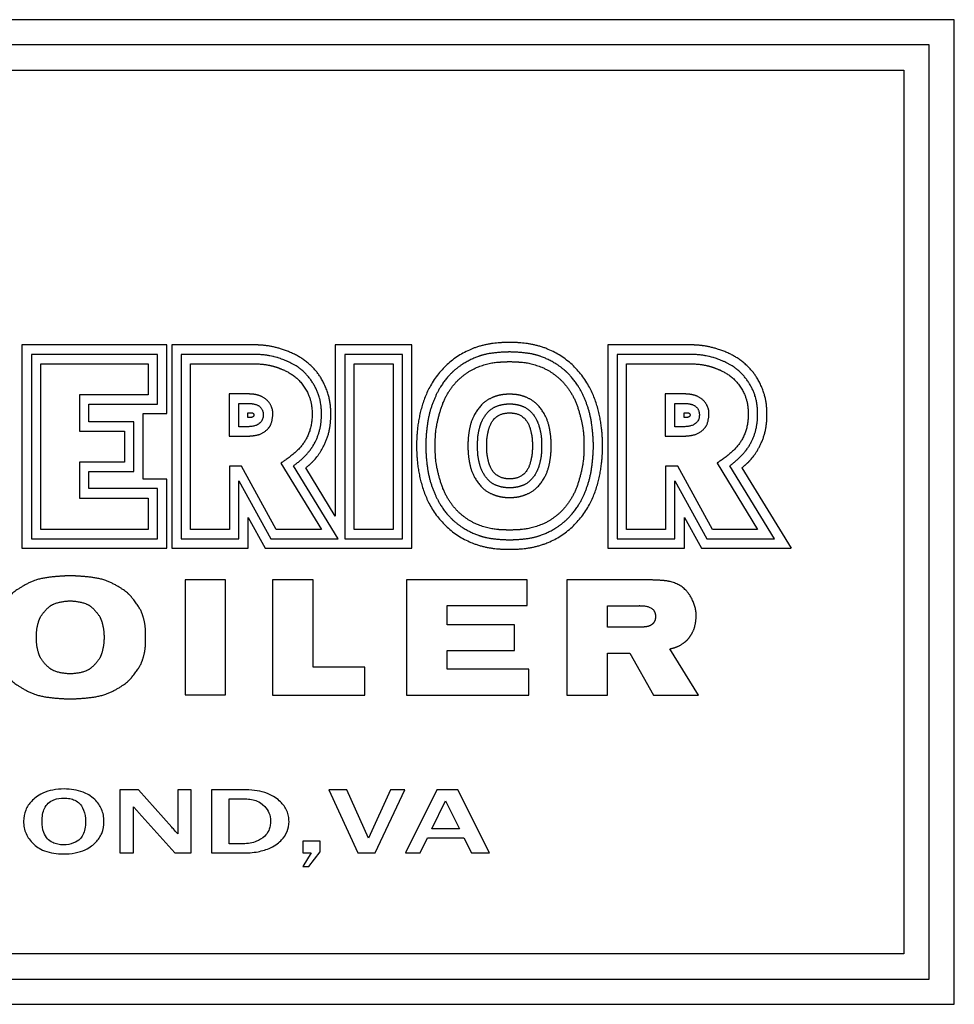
# Model space of a CAD drawing. Header units: inches. Extents: x 24 to 1128, y -74 to 748.
# Tile 350 of 557: x 598 to 616, y 218 to 238. Entities that reach past the tile are written whole.
import ezdxf

# ---------------------------------------------------------------- set-up
doc = ezdxf.new("R2010")
doc.units = ezdxf.units.IN
doc.header["$LTSCALE"] = 32
doc.header["$MEASUREMENT"] = 0
doc.layers.add('Visible (ANSI)', color=7, linetype='Continuous', lineweight=30)

msp = doc.modelspace()

# ---------------------------------------------------------------- linework, layer by layer
at = {"layer": 'Visible (ANSI)'}
for p, q in [((616.03905, 237.8414), (580.03905, 237.8414)), ((616.03905, 218.32213), (616.03905, 237.8414)), ((615.53905, 237.3414), (580.53905, 237.3414)), ((615.53905, 218.82213), (615.53905, 237.3414)), ((581.03905, 236.8414), (615.03905, 236.8414)), ((615.03905, 236.8414), (615.03905, 219.32213)), ((600.41834, 231.39397), (597.54462, 231.39397)), ((597.54462, 231.39397), (597.54462, 227.36326)), ((600.41834, 230.03253), (600.41834, 231.39397)), ((602.19559, 231.39397), (600.51649, 231.39397)), ((600.51649, 231.39397), (600.51649, 227.36326)), ((603.76155, 231.39397), (603.76155, 228.002)), ((605.28072, 231.39397), (603.76155, 231.39397)), ((605.28072, 227.36326), (605.28072, 231.39397)), ((610.84559, 231.39397), (609.16649, 231.39397)), ((609.16649, 231.39397), (609.16649, 227.36326)), ((597.73326, 231.20715), (597.73326, 227.55121)), ((600.23346, 231.20715), (597.73326, 231.20715)), ((600.23346, 230.22143), (600.23346, 231.20715)), ((600.70355, 231.2068), (600.70355, 227.55019)), ((602.16261, 231.20675), (600.70355, 231.2068)), ((605.09439, 231.2068), (603.94972, 231.2068)), ((603.94972, 231.2068), (603.94972, 227.55019)), ((605.09439, 227.55019), (605.09439, 231.2068)), ((609.35355, 231.2068), (609.35355, 227.55019)), ((610.81261, 231.20675), (609.35355, 231.2068)), ((597.91926, 227.73721), (597.91926, 231.02115)), ((597.91926, 231.02115), (600.04746, 231.02115)), ((600.04746, 231.02115), (600.04746, 230.40743)), ((600.88955, 227.73619), (600.88955, 231.0208)), ((600.88955, 231.0208), (602.1584, 231.0208)), ((604.13572, 227.73619), (604.13572, 231.0208)), ((604.13572, 231.0208), (604.90839, 231.0208)), ((604.90839, 231.0208), (604.90839, 227.73619)), ((609.53955, 227.73619), (609.53955, 231.0208)), ((609.53955, 231.0208), (610.8084, 231.0208)), ((598.68493, 230.40743), (598.68493, 229.68266)), ((600.04746, 230.40743), (598.68493, 230.40743)), ((601.93716, 230.42302), (601.65609, 230.42302)), ((601.65609, 230.42302), (601.65609, 229.58289)), ((610.58716, 230.42302), (610.30609, 230.42302)), ((610.30609, 230.42302), (610.30609, 229.58289)), ((598.87093, 230.22143), (600.23346, 230.22143)), ((598.87093, 229.86866), (598.87093, 230.22143)), ((601.84613, 230.23391), (602.0282, 230.23391)), ((601.84613, 229.77238), (601.84613, 230.23391)), ((610.49613, 230.23391), (610.6782, 230.23391)), ((610.49613, 229.77238), (610.49613, 230.23391)), ((599.95094, 230.03253), (600.41834, 230.03253)), ((599.95094, 228.73373), (599.95094, 230.03253)), ((602.0282, 229.95826), (602.0282, 230.04926)), ((602.0282, 230.04926), (602.08419, 230.04926)), ((602.08631, 229.95826), (602.0282, 229.95826)), ((610.6782, 229.95826), (610.6782, 230.04926)), ((610.6782, 230.04926), (610.73419, 230.04926)), ((610.73631, 229.95826), (610.6782, 229.95826)), ((599.76438, 229.86866), (598.87093, 229.86866)), ((599.76438, 228.88452), (599.76438, 229.86866)), ((602.0026, 229.77238), (601.84613, 229.77238)), ((610.6526, 229.77238), (610.49613, 229.77238)), ((598.68493, 229.68266), (599.57838, 229.68266)), ((599.57838, 229.68266), (599.57838, 229.07052)), ((601.65609, 229.58289), (601.93716, 229.58289)), ((610.30609, 229.58289), (610.58716, 229.58289)), ((599.57838, 229.07052), (598.68493, 229.07052)), ((598.68493, 229.07052), (598.68493, 228.35894)), ((601.90341, 228.99043), (601.66313, 228.99043)), ((601.66313, 228.99043), (601.66313, 227.73619)), ((602.59178, 227.73619), (601.90341, 228.99043)), ((602.68292, 229.05115), (603.48823, 227.73619)), ((603.82025, 227.55019), (602.93353, 228.99808)), ((610.55341, 228.99043), (610.31313, 228.99043)), ((610.31313, 228.99043), (610.31313, 227.73619)), ((611.24178, 227.73619), (610.55341, 228.99043)), ((611.33292, 229.05115), (612.13823, 227.73619)), ((612.47025, 227.55019), (611.58353, 228.99808)), ((598.87093, 228.88452), (599.76438, 228.88452)), ((598.87093, 228.54494), (598.87093, 228.88452)), ((603.76155, 228.002), (603.17639, 228.95577)), ((611.82639, 228.95577), (612.80343, 227.36326)), ((600.41834, 228.73373), (599.95094, 228.73373)), ((600.41834, 227.36326), (600.41834, 228.73373)), ((601.84913, 228.70274), (602.4817, 227.55019)), ((601.84913, 227.55019), (601.84913, 228.70274)), ((610.49913, 228.70274), (611.1317, 227.55019)), ((610.49913, 227.55019), (610.49913, 228.70274)), ((600.23346, 228.54494), (598.87093, 228.54494)), ((600.23346, 227.55121), (600.23346, 228.54494)), ((598.68493, 228.35894), (600.04746, 228.35894)), ((600.04746, 228.35894), (600.04746, 227.73721)), ((602.03438, 227.97534), (602.3738, 227.36326)), ((602.03438, 227.36326), (602.03438, 227.97534)), ((610.68438, 227.36326), (610.68438, 227.97534)), ((610.68438, 227.97534), (611.0238, 227.36326)), ((600.04746, 227.73721), (597.91926, 227.73721)), ((601.66313, 227.73619), (600.88955, 227.73619)), ((603.48823, 227.73619), (602.59178, 227.73619)), ((604.90839, 227.73619), (604.13572, 227.73619)), ((610.31313, 227.73619), (609.53955, 227.73619)), ((612.13823, 227.73619), (611.24178, 227.73619)), ((597.73326, 227.55121), (600.23346, 227.55121)), ((600.70355, 227.55019), (601.84913, 227.55019)), ((602.4817, 227.55019), (603.82025, 227.55019)), ((603.94972, 227.55019), (605.09439, 227.55019)), ((609.35355, 227.55019), (610.49913, 227.55019)), ((611.1317, 227.55019), (612.47025, 227.55019)), ((597.54462, 227.36326), (600.41834, 227.36326)), ((600.51649, 227.36326), (602.03438, 227.36326)), ((602.3738, 227.36326), (605.28072, 227.36326)), ((609.16649, 227.36326), (610.68438, 227.36326)), ((611.0238, 227.36326), (612.80343, 227.36326)), ((600.78065, 226.73422), (600.78065, 224.4544)), ((601.58678, 226.73422), (600.78065, 226.73422)), ((601.58678, 224.4544), (601.58678, 226.73422)), ((603.32341, 226.73396), (602.51372, 226.73396)), ((602.51372, 226.73396), (602.51372, 224.45333)), ((603.32341, 225.0059), (603.32341, 226.73396)), ((605.17701, 226.73396), (605.17701, 224.45333)), ((607.56801, 226.73396), (605.17701, 226.73396)), ((607.56801, 226.2255), (607.56801, 226.73396)), ((608.35422, 226.73396), (608.35422, 224.45333)), ((610.05435, 226.73396), (608.35422, 226.73396)), ((605.9807, 225.84663), (605.9807, 226.2255)), ((605.9807, 226.2255), (607.56801, 226.2255)), ((609.16222, 226.2219), (609.7895, 226.2219)), ((609.16222, 225.79796), (609.16222, 226.2219)), ((607.31543, 225.84663), (605.9807, 225.84663)), ((607.31543, 225.33403), (607.31543, 225.84663)), ((609.80164, 225.79796), (609.16222, 225.79796)), ((605.9807, 224.96754), (605.9807, 225.33403)), ((605.9807, 225.33403), (607.31543, 225.33403)), ((609.16222, 225.28474), (609.60372, 225.28474)), ((609.16222, 224.45333), (609.16222, 225.28474)), ((609.60372, 225.28474), (610.0709, 224.4504)), ((610.96427, 224.45333), (610.39342, 225.36804)), ((604.34937, 225.0059), (603.32341, 225.0059)), ((604.34937, 224.45333), (604.34937, 225.0059)), ((607.59773, 224.96754), (605.9807, 224.96754)), ((607.59773, 224.45333), (607.59773, 224.96754)), ((600.78065, 224.4544), (601.58678, 224.4544)), ((602.51372, 224.45333), (604.34937, 224.45333)), ((605.17701, 224.45333), (607.59773, 224.45333)), ((608.35422, 224.45333), (609.16222, 224.45333)), ((610.0709, 224.4504), (610.96427, 224.45333)), ((599.86162, 222.57213), (599.48787, 222.57213)), ((599.48787, 222.57213), (599.48787, 221.32213)), ((600.51777, 221.83605), (599.86162, 222.57213)), ((600.90398, 222.57213), (600.63716, 222.57213)), ((600.63716, 222.57213), (600.63716, 221.70108)), ((600.90398, 221.32213), (600.90398, 222.57213)), ((601.99617, 222.57213), (601.30577, 222.57213)), ((601.30577, 222.57213), (601.30577, 221.32213)), ((603.63239, 222.57213), (604.21067, 221.32213)), ((603.98953, 222.57213), (603.63239, 222.57213)), ((604.41935, 221.61387), (603.98953, 222.57213)), ((604.85851, 222.57213), (604.41935, 221.61387)), ((604.55431, 221.32213), (605.13986, 222.57213)), ((605.13986, 222.57213), (604.85851, 222.57213)), ((605.77836, 222.57213), (605.15647, 221.32213)), ((606.19468, 222.57213), (605.77836, 222.57213)), ((606.82279, 221.32213), (606.19468, 222.57213)), ((601.65357, 221.5059), (601.65357, 222.3946)), ((601.65357, 222.3946), (601.97437, 222.3946)), ((605.67558, 221.79971), (605.94862, 222.35723)), ((605.94862, 222.35723), (606.22167, 221.79971)), ((599.75988, 221.32213), (599.75988, 222.23783)), ((599.86474, 222.12052), (600.57591, 221.32213)), ((606.22167, 221.79971), (605.67558, 221.79971)), ((603.46005, 221.55573), (603.11744, 221.55573)), ((603.11744, 221.55573), (603.11744, 221.32213)), ((603.46005, 221.34601), (603.46005, 221.55573)), ((605.44509, 221.32213), (605.59148, 221.6201)), ((605.59148, 221.6201), (606.31304, 221.6201)), ((606.31304, 221.6201), (606.46254, 221.32213)), ((601.93492, 221.5059), (601.65357, 221.5059)), ((599.48787, 221.32213), (599.75988, 221.32213)), ((600.57591, 221.32213), (600.90398, 221.32213)), ((601.30577, 221.32213), (601.92039, 221.32213)), ((603.11744, 221.32213), (603.28147, 221.32213)), ((603.28147, 221.32213), (603.11744, 221.05532)), ((603.23891, 221.05532), (603.46005, 221.34601)), ((604.21067, 221.32213), (604.55431, 221.32213)), ((605.15647, 221.32213), (605.44509, 221.32213)), ((606.46254, 221.32213), (606.82279, 221.32213)), ((603.11744, 221.05532), (603.23891, 221.05532)), ((615.03905, 219.32213), (581.03905, 219.32213)), ((580.53905, 218.82213), (615.53905, 218.82213)), ((580.03905, 218.32213), (616.03905, 218.32213))]:
    msp.add_line(p, q, dxfattribs=at)
msp.add_arc((609.79533, 226.10717), 0.11488, 86.851313, 92.907697, dxfattribs=at)
for points, degree, knots in [([(603.17639, 228.95577), (603.30717, 229.07017), (603.39894, 229.13844), (603.66179, 229.54035), (603.6795, 230.03141), (603.6643, 230.33203), (603.53281, 230.66806), (603.36831, 230.9167), (603.1101, 231.13548), (602.78749, 231.29547), (602.49741, 231.38033), (602.28296, 231.39112), (602.19559, 231.39397)], 4, [0, 0, 0, 0, 0, 0.20133103, 0.29116474, 0.38474936, 0.47533752, 0.56385134, 0.65137094, 0.73677615, 0.81971305, 1, 1, 1, 1, 1]), ([(607.218, 231.44205), (606.96751, 231.44414), (606.39335, 231.41979), (605.57689, 230.79394), (605.3794, 229.90014), (605.37371, 229.49767), (605.37346, 229.39267)], 4, [0, 0, 0, 0, 0, 0.44766544, 0.6339037, 1, 1, 1, 1, 1]), ([(609.06254, 229.39267), (609.06229, 229.49767), (609.05659, 229.90014), (608.85911, 230.79394), (608.04265, 231.41979), (607.46849, 231.44414), (607.218, 231.44205)], 4, [0, 0, 0, 0, 0, 0.3660963, 0.55233456, 1, 1, 1, 1, 1]), ([(611.82639, 228.95577), (611.95717, 229.07017), (612.04894, 229.13844), (612.31179, 229.54035), (612.3295, 230.03141), (612.3143, 230.33203), (612.18281, 230.66806), (612.01831, 230.9167), (611.7601, 231.13548), (611.43749, 231.29547), (611.14741, 231.38033), (610.93296, 231.39112), (610.84559, 231.39397)], 4, [0, 0, 0, 0, 0, 0.20133103, 0.29116474, 0.38474936, 0.47533752, 0.56385134, 0.65137094, 0.73677615, 0.81971305, 1, 1, 1, 1, 1]), ([(602.93353, 228.99808), (602.95092, 229.01087), (602.98695, 229.03796), (603.03315, 229.075), (603.07911, 229.11406), (603.11531, 229.14679), (603.15905, 229.18932), (603.19258, 229.22455), (603.22816, 229.26537), (603.25057, 229.29319), (603.27184, 229.3214), (603.28543, 229.34037), (603.30166, 229.36425), (603.31403, 229.38344), (603.32876, 229.40752), (603.33997, 229.42688), (603.35599, 229.45606), (603.37097, 229.48544), (603.39165, 229.52999), (603.4082, 229.57018), (603.42676, 229.6214), (603.43991, 229.66328), (603.45423, 229.71705), (603.46388, 229.76108), (603.47365, 229.81712), (603.47963, 229.86265), (603.48488, 229.92011), (603.48734, 229.96637), (603.48833, 230.02412), (603.48753, 230.0701), (603.48451, 230.12725), (603.48044, 230.17272), (603.47379, 230.22368), (603.46812, 230.25759), (603.46134, 230.29149), (603.45625, 230.31409), (603.44769, 230.34799), (603.43785, 230.38193), (603.42059, 230.43272), (603.40258, 230.47759), (603.37686, 230.53312), (603.35381, 230.577), (603.32213, 230.63093), (603.2946, 230.67319), (603.25771, 230.72445), (603.22638, 230.76384), (603.18536, 230.81041), (603.15124, 230.8453), (603.11187, 230.88149), (603.08526, 230.90383), (603.05862, 230.92469), (603.0409, 230.93784), (603.01447, 230.95652), (602.98825, 230.97385), (602.94949, 230.99762), (602.91571, 231.01657), (602.87444, 231.03802), (602.84221, 231.05357), (602.80285, 231.07136), (602.77202, 231.08446), (602.73389, 231.09975), (602.70352, 231.11122), (602.66511, 231.12483), (602.63377, 231.13519), (602.59314, 231.14752), (602.55918, 231.15688), (602.51422, 231.16785), (602.47596, 231.17597), (602.42456, 231.18512), (602.38026, 231.19155), (602.31998, 231.19826), (602.25427, 231.20355), (602.1946, 231.20602), (602.16261, 231.20675)], 3, [0.000000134, 0.000000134, 0.000000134, 0.000000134, 0.019256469, 0.038512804, 0.048140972, 0.067397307, 0.077025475, 0.096281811, 0.105909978, 0.12035223, 0.125166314, 0.134794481, 0.139608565, 0.149236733, 0.154050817, 0.163678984, 0.168493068, 0.18293532, 0.192563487, 0.211819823, 0.22144799, 0.240704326, 0.250332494, 0.269588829, 0.279216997, 0.298473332, 0.3081015, 0.327357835, 0.336986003, 0.356242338, 0.365870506, 0.385126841, 0.394755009, 0.40919726, 0.414011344, 0.423639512, 0.428453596, 0.442895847, 0.452524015, 0.47178035, 0.481408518, 0.500664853, 0.510293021, 0.529549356, 0.539177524, 0.55843386, 0.568062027, 0.587318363, 0.59694653, 0.611388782, 0.616202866, 0.625831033, 0.630645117, 0.645087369, 0.654715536, 0.673971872, 0.683600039, 0.702856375, 0.712484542, 0.731740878, 0.741369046, 0.760625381, 0.770253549, 0.789509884, 0.799138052, 0.818394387, 0.828022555, 0.84727889, 0.856907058, 0.876163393, 0.885791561, 0.905047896, 0.924304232, 0.924304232, 0.924304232, 0.924304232]), ([(607.218, 231.25423), (607.06464, 231.25186), (606.7886, 231.2332), (606.6094, 231.18161), (606.30168, 231.03218), (606.12403, 230.89515), (606.02764, 230.80287), (605.8337, 230.56668), (605.73469, 230.34412), (605.62348, 230.07321), (605.57369, 229.79513), (605.55492, 229.50867), (605.55555, 229.39267)], 4, [0, 0, 0, 0, 0, 0.21443075, 0.29502466, 0.3714022, 0.45147216, 0.53247453, 0.6137125, 0.69895258, 0.78486352, 1, 1, 1, 1, 1]), ([(608.88045, 229.39267), (608.88108, 229.50867), (608.86231, 229.79513), (608.81251, 230.07321), (608.70131, 230.34412), (608.60229, 230.56668), (608.40835, 230.80287), (608.31196, 230.89515), (608.13432, 231.03218), (607.8266, 231.18161), (607.64739, 231.2332), (607.37136, 231.25186), (607.218, 231.25423)], 4, [0, 0, 0, 0, 0, 0.21513648, 0.30104742, 0.3862875, 0.46752547, 0.54852784, 0.6285978, 0.70497534, 0.78556925, 1, 1, 1, 1, 1]), ([(611.58353, 228.99808), (611.60092, 229.01087), (611.63695, 229.03796), (611.68315, 229.075), (611.72911, 229.11406), (611.76531, 229.14679), (611.80905, 229.18932), (611.84258, 229.22455), (611.87816, 229.26537), (611.90057, 229.29319), (611.92184, 229.3214), (611.93543, 229.34037), (611.95166, 229.36425), (611.96403, 229.38344), (611.97876, 229.40752), (611.98997, 229.42688), (612.00599, 229.45606), (612.02097, 229.48544), (612.04165, 229.52999), (612.0582, 229.57018), (612.07676, 229.6214), (612.08991, 229.66328), (612.10423, 229.71705), (612.11388, 229.76108), (612.12365, 229.81712), (612.12963, 229.86265), (612.13488, 229.92011), (612.13734, 229.96637), (612.13833, 230.02412), (612.13753, 230.0701), (612.13451, 230.12725), (612.13044, 230.17272), (612.12379, 230.22368), (612.11812, 230.25759), (612.11134, 230.29149), (612.10625, 230.31409), (612.09769, 230.34799), (612.08785, 230.38193), (612.07059, 230.43272), (612.05258, 230.47759), (612.02686, 230.53312), (612.00381, 230.577), (611.97213, 230.63093), (611.9446, 230.67319), (611.90771, 230.72445), (611.87638, 230.76384), (611.83536, 230.81041), (611.80124, 230.8453), (611.76187, 230.88149), (611.73526, 230.90383), (611.70862, 230.92469), (611.6909, 230.93784), (611.66447, 230.95652), (611.63825, 230.97385), (611.59949, 230.99762), (611.56571, 231.01657), (611.52444, 231.03802), (611.49221, 231.05357), (611.45285, 231.07136), (611.42202, 231.08446), (611.38389, 231.09975), (611.35352, 231.11122), (611.31511, 231.12483), (611.28377, 231.13519), (611.24314, 231.14752), (611.20918, 231.15688), (611.16422, 231.16785), (611.12596, 231.17597), (611.07456, 231.18512), (611.03026, 231.19155), (610.96998, 231.19826), (610.90427, 231.20355), (610.8446, 231.20602), (610.81261, 231.20675)], 3, [0.000000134, 0.000000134, 0.000000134, 0.000000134, 0.019256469, 0.038512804, 0.048140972, 0.067397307, 0.077025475, 0.096281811, 0.105909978, 0.12035223, 0.125166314, 0.134794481, 0.139608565, 0.149236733, 0.154050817, 0.163678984, 0.168493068, 0.18293532, 0.192563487, 0.211819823, 0.22144799, 0.240704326, 0.250332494, 0.269588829, 0.279216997, 0.298473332, 0.3081015, 0.327357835, 0.336986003, 0.356242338, 0.365870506, 0.385126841, 0.394755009, 0.40919726, 0.414011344, 0.423639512, 0.428453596, 0.442895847, 0.452524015, 0.47178035, 0.481408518, 0.500664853, 0.510293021, 0.529549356, 0.539177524, 0.55843386, 0.568062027, 0.587318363, 0.59694653, 0.611388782, 0.616202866, 0.625831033, 0.630645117, 0.645087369, 0.654715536, 0.673971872, 0.683600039, 0.702856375, 0.712484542, 0.731740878, 0.741369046, 0.760625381, 0.770253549, 0.789509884, 0.799138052, 0.818394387, 0.828022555, 0.84727889, 0.856907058, 0.876163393, 0.885791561, 0.905047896, 0.924304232, 0.924304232, 0.924304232, 0.924304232]), ([(602.1584, 231.0208), (602.4143, 231.01499), (602.56164, 230.96421), (602.77091, 230.90511), (603.05594, 230.70843), (603.24659, 230.42408), (603.30823, 230.16943), (603.30744, 229.84447), (603.20309, 229.50288), (603.02079, 229.2647), (602.72538, 229.08071), (602.68292, 229.05115)], 4, [0, 0, 0, 0, 0, 0.22034549, 0.30569407, 0.39652303, 0.49296372, 0.59023059, 0.68516844, 0.78231111, 1, 1, 1, 1, 1]), ([(605.74475, 229.39267), (605.74444, 229.58559), (605.7397, 229.71381), (605.8533, 230.18993), (605.99591, 230.4474), (606.14479, 230.66234), (606.33801, 230.82037), (606.55873, 230.96801), (606.94939, 231.07834), (607.05741, 231.04756), (607.218, 231.06615)], 4, [-1, -1, -1, -1, -1, -0.73803175, -0.63313753, -0.53068754, -0.43500567, -0.33627821, -0.23846992, 0, 0, 0, 0, 0]), ([(607.218, 231.06615), (607.37858, 231.04756), (607.48661, 231.07834), (607.87727, 230.96801), (608.09799, 230.82037), (608.2912, 230.66234), (608.44008, 230.4474), (608.58269, 230.18993), (608.6963, 229.71381), (608.69156, 229.58559), (608.69125, 229.39267)], 4, [-1, -1, -1, -1, -1, -0.76153008, -0.66372179, -0.56499433, -0.46931246, -0.36686247, -0.26196825, 0, 0, 0, 0, 0]), ([(610.8084, 231.0208), (611.0643, 231.01499), (611.21164, 230.96421), (611.42091, 230.90511), (611.70594, 230.70843), (611.89659, 230.42408), (611.95823, 230.16943), (611.95744, 229.84447), (611.85309, 229.50288), (611.67079, 229.2647), (611.37538, 229.08071), (611.33292, 229.05115)], 4, [0, 0, 0, 0, 0, 0.22034549, 0.30569407, 0.39652303, 0.49296372, 0.59023059, 0.68516844, 0.78231111, 1, 1, 1, 1, 1]), ([(601.93716, 229.58289), (601.98801, 229.58365), (602.11339, 229.5898), (602.28216, 229.59619), (602.43717, 229.73896), (602.49474, 229.80821), (602.52953, 230.01088), (602.52388, 230.1098), (602.46406, 230.25481), (602.30841, 230.39166), (602.15305, 230.42428), (602.04571, 230.42177), (601.93716, 230.42302)], 4, [0, 0, 0, 0, 0, 0.19866074, 0.28187304, 0.36718767, 0.44982088, 0.53265045, 0.6189623, 0.70219029, 0.78603846, 1, 1, 1, 1, 1]), ([(607.218, 230.41594), (607.13365, 230.4161), (607.01073, 230.40677), (606.85688, 230.35327), (606.66884, 230.23444), (606.51143, 230.01758), (606.42689, 229.79977), (606.39518, 229.578), (606.39195, 229.45972), (606.39245, 229.39267)], 4, [0, 0, 0, 0, 0, 0.25572762, 0.3706114, 0.49160152, 0.61702049, 0.74059598, 1, 1, 1, 1, 1]), ([(608.04355, 229.39267), (608.04405, 229.45972), (608.04082, 229.578), (608.00911, 229.79977), (607.92457, 230.01758), (607.76715, 230.23444), (607.57912, 230.35327), (607.42526, 230.40677), (607.30234, 230.4161), (607.218, 230.41594)], 4, [0, 0, 0, 0, 0, 0.25940402, 0.38297951, 0.50839848, 0.6293886, 0.74427238, 1, 1, 1, 1, 1]), ([(610.58716, 229.58289), (610.63801, 229.58365), (610.76339, 229.5898), (610.93216, 229.59619), (611.08717, 229.73896), (611.14474, 229.80821), (611.17953, 230.01088), (611.17388, 230.1098), (611.11406, 230.25481), (610.95841, 230.39166), (610.80305, 230.42428), (610.69571, 230.42177), (610.58716, 230.42302)], 4, [0, 0, 0, 0, 0, 0.19866074, 0.28187304, 0.36718767, 0.44982088, 0.53265045, 0.6189623, 0.70219029, 0.78603846, 1, 1, 1, 1, 1]), ([(602.0282, 230.23391), (602.07795, 230.23361), (602.2544, 230.23256), (602.39589, 230.05803), (602.29131, 229.7452), (602.02095, 229.77673), (602.0026, 229.77238)], 4, [0, 0, 0, 0, 0, 0.39905707, 0.57780728, 1, 1, 1, 1, 1]), ([(606.58474, 229.39267), (606.58308, 229.53411), (606.58859, 229.60082), (606.62237, 229.78117), (606.69445, 229.94312), (606.84268, 230.15454), (607.00864, 230.20598), (607.14415, 230.22626), (607.218, 230.22534)], 4, [-1, -1, -1, -1, -1, -0.68997381, -0.56776888, -0.43973508, -0.30975696, 0, 0, 0, 0, 0]), ([(607.218, 230.22534), (607.29184, 230.22626), (607.42736, 230.20598), (607.59331, 230.15454), (607.74154, 229.94312), (607.81362, 229.78117), (607.84741, 229.60082), (607.85292, 229.53411), (607.85126, 229.39267)], 4, [-1, -1, -1, -1, -1, -0.69024304, -0.56026492, -0.43223112, -0.31002619, 0, 0, 0, 0, 0]), ([(610.6782, 230.23391), (610.72795, 230.23361), (610.9044, 230.23256), (611.04589, 230.05803), (610.94131, 229.7452), (610.67095, 229.77673), (610.6526, 229.77238)], 4, [0, 0, 0, 0, 0, 0.39905707, 0.57780728, 1, 1, 1, 1, 1]), ([(602.08419, 230.04926), (602.09867, 230.04855), (602.13157, 230.05304), (602.16518, 230.00213), (602.13027, 229.9607), (602.10462, 229.95663), (602.08631, 229.95826)], 4, [0, 0, 0, 0, 0, 0.41730727, 0.58519444, 1, 1, 1, 1, 1]), ([(606.76594, 229.39267), (606.76693, 229.46679), (606.76207, 229.52942), (606.79107, 229.67013), (606.84091, 229.85703), (606.98557, 230.05517), (607.17805, 230.04434), (607.218, 230.04566)], 4, [-1, -1, -1, -1, -1, -0.68018497, -0.53857544, -0.38226415, 0, 0, 0, 0, 0]), ([(607.218, 230.04566), (607.25794, 230.04434), (607.45042, 230.05517), (607.59509, 229.85703), (607.64492, 229.67013), (607.67393, 229.52942), (607.66907, 229.46679), (607.67006, 229.39267)], 4, [-1, -1, -1, -1, -1, -0.61773585, -0.46142456, -0.31981503, 0, 0, 0, 0, 0]), ([(610.73419, 230.04926), (610.74867, 230.04855), (610.78157, 230.05304), (610.81518, 230.00213), (610.78027, 229.9607), (610.75462, 229.95663), (610.73631, 229.95826)], 4, [0, 0, 0, 0, 0, 0.41730727, 0.58519444, 1, 1, 1, 1, 1]), ([(605.37346, 229.39267), (605.37371, 229.28767), (605.3794, 228.8852), (605.57689, 227.9914), (606.39335, 227.36555), (606.96751, 227.3412), (607.218, 227.34329)], 4, [0, 0, 0, 0, 0, 0.3660963, 0.55233456, 1, 1, 1, 1, 1]), ([(605.55555, 229.39267), (605.55492, 229.27666), (605.57369, 228.99021), (605.62348, 228.71213), (605.73469, 228.44122), (605.8337, 228.21866), (606.02764, 227.98247), (606.12403, 227.89019), (606.30168, 227.75316), (606.6094, 227.60373), (606.7886, 227.55214), (607.06464, 227.53348), (607.218, 227.53111)], 4, [0, 0, 0, 0, 0, 0.21513648, 0.30104742, 0.3862875, 0.46752547, 0.54852784, 0.6285978, 0.70497534, 0.78556925, 1, 1, 1, 1, 1]), ([(607.218, 227.71919), (607.05741, 227.73778), (606.94939, 227.707), (606.55873, 227.81733), (606.33801, 227.96497), (606.14479, 228.123), (605.99591, 228.33794), (605.8533, 228.59541), (605.7397, 229.07153), (605.74444, 229.19975), (605.74475, 229.39267)], 4, [-1, -1, -1, -1, -1, -0.76153008, -0.66372179, -0.56499433, -0.46931246, -0.36686247, -0.26196825, 0, 0, 0, 0, 0]), ([(606.39245, 229.39267), (606.39195, 229.32562), (606.39518, 229.20734), (606.42689, 228.98557), (606.51143, 228.76776), (606.66884, 228.5509), (606.85688, 228.43207), (607.01073, 228.37857), (607.13365, 228.36924), (607.218, 228.3694)], 4, [0, 0, 0, 0, 0, 0.25940402, 0.38297951, 0.50839848, 0.6293886, 0.74427238, 1, 1, 1, 1, 1]), ([(607.218, 228.56), (607.14415, 228.55908), (607.00864, 228.57935), (606.84268, 228.6308), (606.69445, 228.84222), (606.62237, 229.00417), (606.58859, 229.18452), (606.58308, 229.25123), (606.58474, 229.39267)], 4, [-1, -1, -1, -1, -1, -0.69024304, -0.56026492, -0.43223112, -0.31002619, 0, 0, 0, 0, 0]), ([(607.218, 228.73967), (607.17805, 228.741), (606.98557, 228.73017), (606.84091, 228.92831), (606.79107, 229.11521), (606.76207, 229.25592), (606.76693, 229.31855), (606.76594, 229.39267)], 4, [-1, -1, -1, -1, -1, -0.61773585, -0.46142456, -0.31981503, 0, 0, 0, 0, 0]), ([(608.69125, 229.39267), (608.69156, 229.19975), (608.6963, 229.07153), (608.58269, 228.59541), (608.44008, 228.33794), (608.2912, 228.123), (608.09799, 227.96497), (607.87727, 227.81733), (607.48661, 227.707), (607.37858, 227.73778), (607.218, 227.71919)], 4, [-1, -1, -1, -1, -1, -0.73803175, -0.63313753, -0.53068754, -0.43500567, -0.33627821, -0.23846992, 0, 0, 0, 0, 0]), ([(607.85126, 229.39267), (607.85292, 229.25123), (607.84741, 229.18452), (607.81362, 229.00417), (607.74154, 228.84222), (607.59331, 228.6308), (607.42736, 228.57935), (607.29184, 228.55908), (607.218, 228.56)], 4, [-1, -1, -1, -1, -1, -0.68997381, -0.56776888, -0.43973508, -0.30975696, 0, 0, 0, 0, 0]), ([(607.218, 228.3694), (607.30234, 228.36924), (607.42526, 228.37857), (607.57912, 228.43207), (607.76715, 228.5509), (607.92457, 228.76776), (608.00911, 228.98557), (608.04082, 229.20734), (608.04405, 229.32562), (608.04355, 229.39267)], 4, [0, 0, 0, 0, 0, 0.25572762, 0.3706114, 0.49160152, 0.61702049, 0.74059598, 1, 1, 1, 1, 1]), ([(607.218, 227.53111), (607.37136, 227.53348), (607.64739, 227.55214), (607.8266, 227.60373), (608.13432, 227.75316), (608.31196, 227.89019), (608.40835, 227.98247), (608.60229, 228.21866), (608.70131, 228.44122), (608.81251, 228.71213), (608.86231, 228.99021), (608.88108, 229.27666), (608.88045, 229.39267)], 4, [0, 0, 0, 0, 0, 0.21443075, 0.29502466, 0.3714022, 0.45147216, 0.53247453, 0.6137125, 0.69895258, 0.78486352, 1, 1, 1, 1, 1]), ([(607.67006, 229.39267), (607.66907, 229.31855), (607.67393, 229.25592), (607.64492, 229.11521), (607.59509, 228.92831), (607.45042, 228.73017), (607.25794, 228.741), (607.218, 228.73967)], 4, [-1, -1, -1, -1, -1, -0.68018497, -0.53857544, -0.38226415, 0, 0, 0, 0, 0]), ([(607.218, 227.34329), (607.46849, 227.3412), (608.04265, 227.36555), (608.85911, 227.9914), (609.05659, 228.8852), (609.06229, 229.28767), (609.06254, 229.39267)], 4, [0, 0, 0, 0, 0, 0.44766544, 0.6339037, 1, 1, 1, 1, 1]), ([(598.50335, 226.81518), (598.37424, 226.81715), (598.11915, 226.7904), (597.83417, 226.78464), (597.44397, 226.53853), (597.32887, 226.46046), (597.13003, 226.19696), (597.06175, 226.04625), (596.99577, 225.81195), (597.00778, 225.65061), (597.00694, 225.59649)], 4, [0, 0, 0, 0, 0, 0.27582193, 0.38707637, 0.49831731, 0.60080917, 0.6965979, 0.79262054, 1, 1, 1, 1, 1]), ([(599.99975, 225.59649), (599.99891, 225.65061), (600.01093, 225.81195), (599.94494, 226.04625), (599.87667, 226.19696), (599.67782, 226.46046), (599.56272, 226.53853), (599.17253, 226.78464), (598.88754, 226.7904), (598.63245, 226.81715), (598.50335, 226.81518)], 4, [0, 0, 0, 0, 0, 0.20737946, 0.3034021, 0.39919083, 0.50168269, 0.61292363, 0.72417807, 1, 1, 1, 1, 1]), ([(610.39342, 225.36804), (610.46594, 225.38604), (610.55897, 225.39993), (610.71527, 225.50853), (610.78764, 225.59494), (610.86203, 225.71392), (610.8962, 225.81334), (610.93144, 226.01631), (610.90706, 226.1815), (610.86015, 226.32335), (610.67974, 226.64434), (610.37121, 226.73614), (610.21131, 226.72396), (610.05435, 226.73396)], 4, [0, 0, 0, 0, 0, 0.1657102, 0.230653, 0.29443981, 0.36217923, 0.43524969, 0.51061991, 0.59326289, 0.67965104, 0.76915029, 1, 1, 1, 1, 1]), ([(597.83242, 225.59649), (597.83293, 225.62287), (597.82653, 225.71788), (597.87539, 225.9328), (597.92758, 226.03169), (598.08592, 226.226), (598.2087, 226.29743), (598.44895, 226.3202), (598.50335, 226.31987)], 4, [-1, -1, -1, -1, -1, -0.73584924, -0.60872699, -0.47963498, -0.34694704, 0, 0, 0, 0, 0]), ([(598.50335, 226.31987), (598.55774, 226.3202), (598.79799, 226.29743), (598.92077, 226.226), (599.07911, 226.03169), (599.13131, 225.9328), (599.18016, 225.71788), (599.17376, 225.62287), (599.17427, 225.59649)], 4, [-1, -1, -1, -1, -1, -0.65305296, -0.52036502, -0.39127301, -0.26415076, 0, 0, 0, 0, 0]), ([(609.80164, 226.22187), (609.82091, 226.22081), (610.01468, 226.23985), (610.11141, 226.10975), (610.11124, 226.02286), (610.11267, 225.93122), (610.04457, 225.84329), (609.99074, 225.81157), (609.89964, 225.79836), (609.80164, 225.79796)], 4, [0, 0, 0, 0, 0, 0.30595814, 0.42116198, 0.52293683, 0.61838503, 0.71472487, 1, 1, 1, 1, 1]), ([(597.00694, 225.59649), (597.00778, 225.54236), (596.99577, 225.38102), (597.06175, 225.14672), (597.13003, 224.99601), (597.32887, 224.73251), (597.44397, 224.65444), (597.83417, 224.40833), (598.11915, 224.40257), (598.37424, 224.37582), (598.50335, 224.37779)], 4, [0, 0, 0, 0, 0, 0.20737946, 0.3034021, 0.39919083, 0.50168269, 0.61292363, 0.72417807, 1, 1, 1, 1, 1]), ([(598.50335, 224.8731), (598.44895, 224.87278), (598.2087, 224.89554), (598.08592, 224.96697), (597.92758, 225.16128), (597.87539, 225.26017), (597.82653, 225.47509), (597.83293, 225.5701), (597.83242, 225.59649)], 4, [-1, -1, -1, -1, -1, -0.65305296, -0.52036502, -0.39127301, -0.26415076, 0, 0, 0, 0, 0]), ([(599.17427, 225.59649), (599.17376, 225.5701), (599.18016, 225.47509), (599.13131, 225.26017), (599.07911, 225.16128), (598.92077, 224.96697), (598.79799, 224.89554), (598.55774, 224.87278), (598.50335, 224.8731)], 4, [-1, -1, -1, -1, -1, -0.73584924, -0.60872699, -0.47963498, -0.34694704, 0, 0, 0, 0, 0]), ([(598.50335, 224.37779), (598.63245, 224.37582), (598.88754, 224.40257), (599.17253, 224.40833), (599.56272, 224.65444), (599.67782, 224.73251), (599.87667, 224.99601), (599.94494, 225.14672), (600.01093, 225.38102), (599.99891, 225.54236), (599.99975, 225.59649)], 4, [0, 0, 0, 0, 0, 0.27582193, 0.38707637, 0.49831731, 0.60080917, 0.6965979, 0.79262054, 1, 1, 1, 1, 1]), ([(598.38426, 222.59082), (598.30836, 222.59082), (598.23198, 222.58479), (598.0902, 222.55718), (598.02464, 222.53721), (597.85691, 222.46036), (597.78646, 222.39963), (597.69033, 222.2994), (597.65008, 222.24056), (597.59281, 222.10292), (597.57965, 222.02821), (597.57965, 221.95129)], 3, [-2.27765202, -2.27765202, -2.27765202, -2.27765202, -1.94481441, -1.94481441, -1.64432937, -1.64432937, -1.13592244, -1.13592244, -0.58612629, -0.58612629, 0, 0, 0, 0]), ([(599.17329, 221.94817), (599.17329, 221.99022), (599.16961, 222.03208), (599.15373, 222.11285), (599.14203, 222.15117), (599.09461, 222.26138), (599.04845, 222.32503), (598.91325, 222.45582), (598.83131, 222.49997), (598.6414, 222.57413), (598.51163, 222.59082), (598.38426, 222.59082)], 3, [-2.42176588, -2.42176588, -2.42176588, -2.42176588, -2.19610977, -2.19610977, -1.98002731, -1.98002731, -1.55226681, -1.55226681, -0.97056449, -0.97056449, 0, 0, 0, 0]), ([(602.84335, 221.94506), (602.84335, 221.98208), (602.83995, 222.01885), (602.82547, 222.09038), (602.81476, 222.1245), (602.77021, 222.22654), (602.72565, 222.28656), (602.61696, 222.39148), (602.53647, 222.45429), (602.28276, 222.55347), (602.13817, 222.57213), (601.99617, 222.57213)], 3, [-4.01785158, -4.01785158, -4.01785158, -4.01785158, -3.53280981, -3.53280981, -3.06160953, -3.06160953, -2.07405834, -2.07405834, -1.08203288, -1.08203288, 0, 0, 0, 0]), ([(597.9451, 221.94402), (597.9451, 221.99195), (597.94854, 222.04084), (597.96506, 222.12835), (597.97684, 222.16823), (598.01268, 222.24391), (598.03671, 222.27851), (598.10065, 222.33907), (598.13912, 222.36205), (598.24386, 222.40195), (598.3125, 222.41017), (598.37907, 222.41017)], 3, [-1.8554977, -1.8554977, -1.8554977, -1.8554977, -1.49045369, -1.49045369, -1.17749363, -1.17749363, -0.85306654, -0.85306654, -0.50721666, -0.50721666, 0, 0, 0, 0]), ([(598.37907, 222.41017), (598.41831, 222.41017), (598.45808, 222.40723), (598.53046, 222.39336), (598.56363, 222.38341), (598.63177, 222.3516), (598.66459, 222.32853), (598.70945, 222.28076), (598.74368, 222.24115), (598.79726, 222.10229), (598.80681, 222.02533), (598.80681, 221.95025)], 3, [-3.72393934, -3.72393934, -3.72393934, -3.72393934, -2.83528225, -2.83528225, -2.05554384, -2.05554384, -1.13300755, -1.13300755, -0.5720848, -0.5720848, 0, 0, 0, 0]), ([(601.97437, 222.3946), (602.01684, 222.3946), (602.05944, 222.39124), (602.13941, 222.37613), (602.17668, 222.36514), (602.24702, 222.33454), (602.30453, 222.30459), (602.39714, 222.20796), (602.42616, 222.16555), (602.46738, 222.0665), (602.47686, 222.01281), (602.47686, 221.95752)], 3, [-2.78469141, -2.78469141, -2.78469141, -2.78469141, -2.08361163, -2.08361163, -1.44126103, -1.44126103, -0.81749058, -0.81749058, -0.42133511, -0.42133511, 0, 0, 0, 0]), ([(599.75988, 222.23783), (599.76951, 222.22674), (599.78003, 222.21466), (599.79627, 222.19609), (599.8041, 222.18718), (599.81075, 222.17969)], 3, [-0.189446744, -0.189446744, -0.189446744, -0.189446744, -0.076333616, -0.076333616, 0, 0, 0, 0]), ([(599.81075, 222.17969), (599.82115, 222.16843), (599.83257, 222.15601), (599.8497, 222.13723), (599.858, 222.1281), (599.86474, 222.12052)], 3, [-0.195622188, -0.195622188, -0.195622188, -0.195622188, -0.077292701, -0.077292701, 0, 0, 0, 0]), ([(597.57965, 221.95129), (597.57965, 221.90832), (597.58345, 221.86558), (597.59983, 221.78296), (597.61191, 221.74374), (597.6611, 221.63012), (597.70921, 221.56433), (597.81632, 221.46119), (597.8868, 221.40579), (598.11263, 221.31855), (598.2422, 221.30241), (598.36868, 221.30241)], 3, [-4.05942399, -4.05942399, -4.05942399, -4.05942399, -3.48837423, -3.48837423, -2.94009399, -2.94009399, -1.84289214, -1.84289214, -0.96380957, -0.96380957, 0, 0, 0, 0]), ([(598.3718, 221.48409), (598.33322, 221.48409), (598.29433, 221.48718), (598.22262, 221.50145), (598.18963, 221.51174), (598.11199, 221.54862), (598.07869, 221.57629), (598.02104, 221.63786), (597.99671, 221.67958), (597.95383, 221.79422), (597.9451, 221.87056), (597.9451, 221.94402)], 3, [-1.58552919, -1.58552919, -1.58552919, -1.58552919, -1.38288457, -1.38288457, -1.20153755, -1.20153755, -0.9314466, -0.9314466, -0.5597707, -0.5597707, 0, 0, 0, 0]), ([(598.36868, 221.30241), (598.44707, 221.30241), (598.52608, 221.30861), (598.67199, 221.33719), (598.73925, 221.35782), (598.90121, 221.4332), (598.96749, 221.48902), (599.06126, 221.58518), (599.10126, 221.64422), (599.16009, 221.78664), (599.17329, 221.86656), (599.17329, 221.94817)], 3, [-2.29176469, -2.29176469, -2.29176469, -2.29176469, -1.95086041, -1.95086041, -1.6452448, -1.6452448, -1.17409702, -1.17409702, -0.62190768, -0.62190768, 0, 0, 0, 0]), ([(598.80681, 221.95025), (598.80681, 221.90014), (598.80342, 221.8484), (598.78656, 221.75851), (598.77465, 221.71788), (598.74081, 221.64967), (598.72093, 221.62136), (598.67017, 221.57397), (598.62731, 221.54358), (598.50849, 221.49482), (598.44065, 221.48409), (598.3718, 221.48409)], 3, [-2.63353826, -2.63353826, -2.63353826, -2.63353826, -1.97617775, -1.97617775, -1.43446404, -1.43446404, -0.97850464, -0.97850464, -0.52466137, -0.52466137, 0, 0, 0, 0]), ([(601.92039, 221.32213), (602.02292, 221.32213), (602.12788, 221.32923), (602.31417, 221.36365), (602.39894, 221.38811), (602.58404, 221.47508), (602.6515, 221.53454), (602.74171, 221.62935), (602.77901, 221.68369), (602.83123, 221.80894), (602.84335, 221.87591), (602.84335, 221.94506)], 3, [-2.31408423, -2.31408423, -2.31408423, -2.31408423, -1.88637986, -1.88637986, -1.52422606, -1.52422606, -1.03399076, -1.03399076, -0.52691953, -0.52691953, 0, 0, 0, 0]), ([(602.47686, 221.95752), (602.47686, 221.92418), (602.47425, 221.89073), (602.46247, 221.82796), (602.45391, 221.7987), (602.42269, 221.72644), (602.39573, 221.68764), (602.31084, 221.60638), (602.24859, 221.57368), (602.1165, 221.51976), (602.02618, 221.5059), (601.93492, 221.5059)], 3, [-1.71973036, -1.71973036, -1.71973036, -1.71973036, -1.53143065, -1.53143065, -1.35905816, -1.35905816, -1.08687411, -1.08687411, -0.69539431, -0.69539431, 0, 0, 0, 0]), ([(600.63716, 221.70108), (600.6124, 221.72908), (600.57717, 221.76892), (600.5495, 221.80019), (600.5222, 221.83107), (600.51777, 221.83605)], 3, [-0.619837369, -0.619837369, -0.619837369, -0.619837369, -0.050770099, -0.050770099, 0, 0, 0, 0])]:
    msp.add_open_spline(points, degree=degree, knots=knots, dxfattribs=at)

doc.saveas('drawing.dxf')
